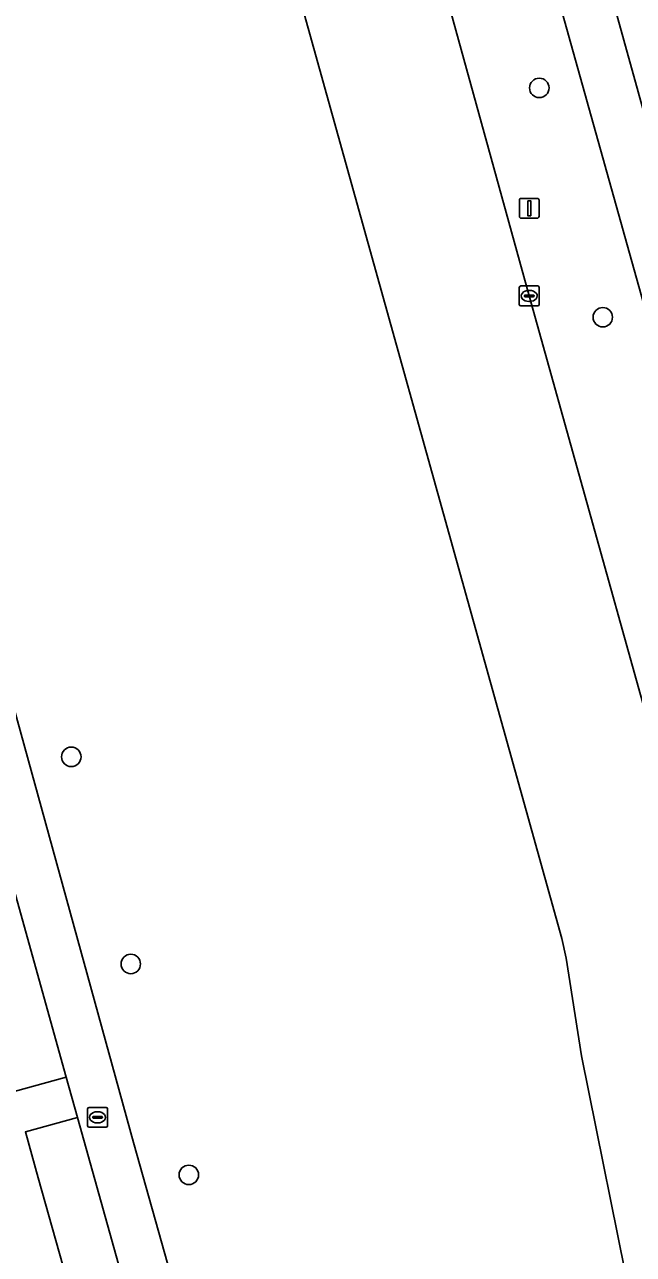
# Model space of a CAD drawing. Extents: x 158031 to 159244, y 380104 to 381214.
# Drawn here: x 159084.4 to 159115, y 380816.1 to 380877.9 of the extents above; entities that cross this region are included whole.
import ezdxf

# ---------------------------------------------------------------- set-up
doc = ezdxf.new("R2010")
doc.units = 0
for name, color, linetype in [('IMGEO_Berm_groen', 7, 'Continuous'), ('IMGEO_Boom', 7, 'Continuous'), ('IMGEO_Fietspad_open', 7, 'Continuous'), ('IMGEO_Groenvoorziening', 7, 'Continuous'), ('IMGEO_Kolk', 7, 'Continuous'), ('IMGEO_Lichtmast', 7, 'Continuous'), ('IMGEO_Rijbaan_lokaal_gesloten', 7, 'Continuous'), ('IMGEO_Rioolput', 7, 'Continuous'), ('IMGEO_Voetpad_open', 7, 'Continuous')]:
    doc.layers.add(name, color=color, linetype=linetype)

msp = doc.modelspace()

# ---------------------------------------------------------------- linework, layer by layer
at = {"layer": 'IMGEO_Berm_groen'}
for points in [[(159087.792, 380906.164), (159083.145, 380913.496), (159080.847, 380912.034), (159077.306, 380917.605), (159065.075, 380911.54), (159071.946, 380886.759), (159082.413, 380848.775), (159089.875, 380821.729), (159095.651, 380801.196), (159096.566, 380797.952), (159097.767, 380794.803), (159098.627, 380792.958), (159111.654, 380798.775), (159118.043, 380801.552), (159116.556, 380806.884), (159116.121, 380808.441)], [(159114.936, 380813.383), (159112.382, 380826.088), (159111.617, 380830.994), (159111.398, 380831.988), (159096, 380887.26)], [(159104.565, 380883.12), (159109.756, 380864.281), (159115.543, 380843.507), (159120.99, 380823.748), (159122.769, 380817.239), (159123.815, 380813.549), (159124.668, 380810.67), (159125.469, 380808.188), (159126.434, 380805.435), (159126.461, 380805.357), (159126.483, 380805.296), (159126.916, 380805.42), (159132.174, 380807.78), (159129.663, 380814.09), (159129.353, 380815.071), (159128.725, 380817.042), (159128.413, 380818.033), (159127.513, 380820.873), (159123.671, 380834.644), (159122.905, 380837.39), (159119.428, 380849.851), (159111.297, 380878.948)]]:
    msp.add_lwpolyline(points, dxfattribs=at)
for points in [[(159068.704, 380889.288), (159062.671, 380910.922), (159060.044, 380910.164), (159068.543, 380879.668), (159076.159, 380852.09), (159083.879, 380824.294), (159086.486, 380825.021), (159084.686, 380831.473), (159076.664, 380860.316)], [(159090.498, 380810.649), (159087.051, 380822.998), (159084.441, 380822.269), (159085.083, 380819.956), (159090.618, 380800.286), (159092.971, 380791.867), (159093.257, 380790.603), (159096.425, 380792.035), (159095.176, 380794.706), (159094.107, 380797.633), (159093.303, 380800.643)]]:
    msp.add_lwpolyline(points, close=True, dxfattribs=at)
at = {"layer": 'IMGEO_Boom'}
for centre in [(159110.259, 380874.735), (159113.45, 380863.211), (159086.742, 380841.116), (159089.733, 380830.707), (159092.649, 380820.107)]:
    msp.add_circle(centre, 0.489, dxfattribs=at)
at = {"layer": 'IMGEO_Fietspad_open'}
msp.add_lwpolyline([(159086.142, 380979.46), (159083.536, 380978.836), (159086.843, 380966.994), (159087.094, 380966.097), (159088.005, 380962.834), (159088.406, 380961.398), (159093.383, 380943.568), (159102.356, 380911.373), (159111.297, 380878.948), (159119.428, 380849.851), (159122.905, 380837.39), (159123.671, 380834.644), (159127.513, 380820.873), (159128.413, 380818.033), (159128.725, 380817.042), (159129.353, 380815.071), (159129.663, 380814.09), (159131.99, 380814.777), (159129.847, 380821.59), (159125.106, 380838.909)], close=True, dxfattribs=at)
for points in [[(159068.704, 380889.288), (159076.664, 380860.316), (159084.686, 380831.473), (159086.486, 380825.021), (159087.051, 380822.998), (159090.498, 380810.649)], [(159095.651, 380801.196), (159089.875, 380821.729), (159082.413, 380848.775), (159071.946, 380886.759)]]:
    msp.add_lwpolyline(points, dxfattribs=at)
at = {"layer": 'IMGEO_Groenvoorziening'}
msp.add_lwpolyline([(159086.142, 380979.46), (159125.106, 380838.909), (159133.504, 380844.163), (159133.375, 380844.629), (159132.786, 380844.954), (159131.956, 380846.552), (159128.855, 380857.251), (159125.518, 380869.885), (159121.569, 380885.907), (159115.909, 380907.9), (159102.788, 380954.289), (159097.489, 380974.942)], dxfattribs=at)
at = {"layer": 'IMGEO_Kolk'}
for p, q in [((159109.255, 380863.855), (159109.255, 380864.707)), ((159109.33, 380864.781), (159110.182, 380864.781)), ((159109.743, 380864.561), (159109.768, 380864.561)), ((159110.256, 380864.707), (159110.256, 380863.855)), ((159109.514, 380864.275), (159109.514, 380864.287)), ((159109.952, 380864.238), (159109.554, 380864.238)), ((159109.557, 380864.324), (159109.955, 380864.324)), ((159109.766, 380864.001), (159109.741, 380864.001)), ((159109.998, 380864.287), (159109.998, 380864.275)), ((159110.182, 380863.781), (159109.33, 380863.781))]:
    msp.add_line(p, q, dxfattribs=at)
for points in [[(159109.255, 380863.855), (159109.255, 380864.707)], [(159109.33, 380864.781), (159110.182, 380864.781)], [(159110.256, 380864.707), (159110.256, 380863.855)], [(159110.182, 380863.781), (159109.33, 380863.781)]]:
    msp.add_lwpolyline(points, dxfattribs=at)
for centre, radius, start, end in [((159109.332, 380864.705), 0.0765, 91.55205, 178.44795), ((159109.332, 380864.705), 0.0765, 91.55205, 178.44795), ((159110.18, 380864.705), 0.0765, 1.55205, 88.44795), ((159110.18, 380864.705), 0.0765, 1.55205, 88.44795), ((159109.554, 380864.284), 0.0403, 85.87752, 175.75265), ((159109.551, 380864.274), 0.0366, 178.93798, 274.71019), ((159109.955, 380864.281), 0.043, 264.86636, 352.45326), ((159109.959, 380864.286), 0.0386, 1.73085, 96.63898), ((159109.332, 380863.857), 0.0765, 181.55205, 268.44795), ((159109.332, 380863.857), 0.0765, 181.55205, 268.44795), ((159110.18, 380863.857), 0.0765, 271.55205, 358.44795), ((159110.18, 380863.857), 0.0765, 271.55205, 358.44795)]:
    msp.add_arc(centre, radius, start, end, dxfattribs=at)
for centre, major_axis, ratio, start_param, end_param in [((159109.742, 380864.281), (-0.387, 0.002), 0.722429, 4.712389, 7.853982), ((159109.767, 380864.281), (-0.39, 0.002), 0.717154, 1.570796, 4.712389)]:
    msp.add_ellipse(centre, major_axis=major_axis, ratio=ratio, start_param=start_param, end_param=end_param, dxfattribs=at)
at = {"layer": 'IMGEO_Lichtmast'}
for p, q in [((159109.258, 380868.286), (159109.258, 380869.086)), ((159109.258, 380869.086), (159109.258, 380868.286)), ((159109.358, 380869.186), (159110.148, 380869.186)), ((159110.148, 380869.186), (159109.358, 380869.186)), ((159110.248, 380869.086), (159110.248, 380868.286)), ((159110.248, 380868.286), (159110.248, 380869.086)), ((159110.148, 380868.186), (159109.358, 380868.186)), ((159109.358, 380868.186), (159110.148, 380868.186))]:
    msp.add_line(p, q, dxfattribs=at)
msp.add_lwpolyline([(159109.678, 380869.061), (159109.828, 380869.061), (159109.828, 380868.311), (159109.678, 380868.311), (159109.678, 380869.061)], dxfattribs=at)
for centre, start, end in [((159109.358, 380869.086), 90, 180), ((159109.358, 380869.086), 90, 180), ((159110.148, 380869.086), 0, 90), ((159110.148, 380869.086), 360, 90), ((159109.358, 380868.286), 180, 270), ((159109.358, 380868.286), 180, 270), ((159110.148, 380868.286), 270, 0), ((159110.148, 380868.286), 270, 0)]:
    msp.add_arc(centre, 0.1, start, end, dxfattribs=at)
at = {"layer": 'IMGEO_Rijbaan_lokaal_gesloten'}
for points in [[(159122.877, 380804.219), (159126.483, 380805.296), (159126.461, 380805.357), (159126.434, 380805.435), (159125.469, 380808.188), (159124.668, 380810.67), (159123.815, 380813.549), (159122.769, 380817.239), (159120.99, 380823.748), (159115.543, 380843.507), (159109.756, 380864.281), (159104.565, 380883.12), (159098.532, 380904.865), (159093.32, 380923.735), (159092.475, 380926.875), (159091.779, 380929.797), (159088.229, 380943.642), (159086.755, 380949.226), (159086.378, 380950.654), (159086.107, 380951.64), (159080.09, 380973.554), (159078.932, 380977.771), (159072.04, 380975.915), (159081.817, 380940.724)], [(159096, 380887.26), (159111.398, 380831.988), (159111.617, 380830.994), (159112.382, 380826.088), (159114.936, 380813.383)]]:
    msp.add_lwpolyline(points, dxfattribs=at)
at = {"layer": 'IMGEO_Rioolput'}
for p, q in [((159087.562, 380822.574), (159087.562, 380823.426)), ((159087.637, 380823.5), (159088.489, 380823.5)), ((159088.05, 380823.28), (159088.075, 380823.28)), ((159088.563, 380823.426), (159088.563, 380822.574)), ((159087.821, 380822.994), (159087.821, 380823.006)), ((159088.259, 380822.957), (159087.861, 380822.957)), ((159087.864, 380823.043), (159088.262, 380823.043)), ((159088.073, 380822.72), (159088.048, 380822.72)), ((159088.305, 380823.006), (159088.305, 380822.994)), ((159088.489, 380822.5), (159087.637, 380822.5))]:
    msp.add_line(p, q, dxfattribs=at)
for points in [[(159087.562, 380822.574), (159087.562, 380823.426)], [(159087.637, 380823.5), (159088.489, 380823.5)], [(159088.563, 380823.426), (159088.563, 380822.574)], [(159088.489, 380822.5), (159087.637, 380822.5)]]:
    msp.add_lwpolyline(points, dxfattribs=at)
for centre, radius, start, end in [((159087.639, 380823.424), 0.0765, 91.55205, 178.44795), ((159087.639, 380823.424), 0.0765, 91.55205, 178.44795), ((159088.487, 380823.424), 0.0765, 1.55205, 88.44795), ((159088.487, 380823.424), 0.0765, 1.55205, 88.44795), ((159087.639, 380822.576), 0.0765, 181.55205, 268.44795), ((159087.639, 380822.576), 0.0765, 181.55205, 268.44795), ((159087.861, 380823.003), 0.0403, 85.87752, 175.75265), ((159087.858, 380822.993), 0.0366, 178.93798, 274.71019), ((159088.262, 380823), 0.043, 264.86636, 352.45326), ((159088.266, 380823.005), 0.0386, 1.73085, 96.63898), ((159088.487, 380822.576), 0.0765, 271.55205, 358.44795), ((159088.487, 380822.576), 0.0765, 271.55205, 358.44795)]:
    msp.add_arc(centre, radius, start, end, dxfattribs=at)
for centre, major_axis, ratio, start_param, end_param in [((159088.049, 380823), (-0.387, 0.002), 0.722429, 4.712389, 7.853982), ((159088.074, 380823), (-0.39, 0.002), 0.717154, 1.570796, 4.712389)]:
    msp.add_ellipse(centre, major_axis=major_axis, ratio=ratio, start_param=start_param, end_param=end_param, dxfattribs=at)
at = {"layer": 'IMGEO_Voetpad_open'}
msp.add_lwpolyline([(159094.352, 380786.71), (159097.8, 380788.128), (159097.574, 380789.185), (159097.254, 380790.218), (159096.843, 380791.218), (159096.425, 380792.035), (159093.257, 380790.603), (159092.971, 380791.867), (159090.618, 380800.286), (159085.083, 380819.956), (159084.441, 380822.269), (159087.051, 380822.998), (159086.486, 380825.021), (159083.879, 380824.294), (159076.159, 380852.09), (159068.543, 380879.668), (159060.044, 380910.164), (159057.725, 380909.391), (159055.875, 380908.775)], dxfattribs=at)

doc.saveas('drawing.dxf')
